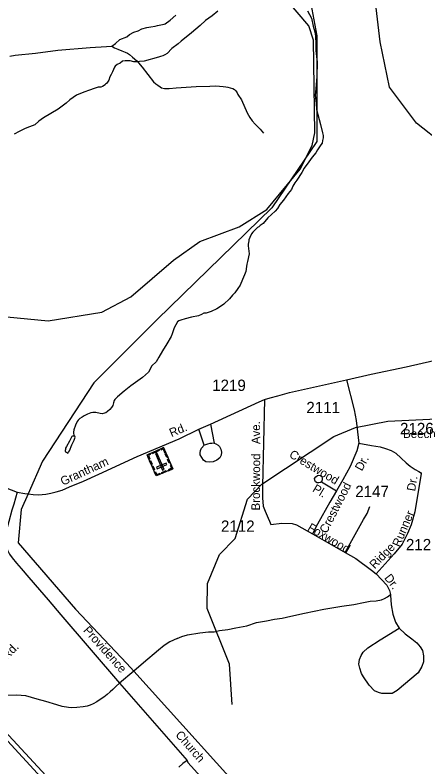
# Model space of a CAD drawing. Extents: x 2260773 to 2342389, y 552869 to 618546.
# Drawn here: x 2274135 to 2278661, y 573928 to 582228 of the extents above; entities that cross this region are included whole.
import ezdxf

# ---------------------------------------------------------------- set-up
doc = ezdxf.new("R2010")
doc.units = 0
for name, color, linetype in [('Exist Boundary Political Urban Extension UEB', 7, 'Continuous'), ('Exist Cultural Cemetery CELL', 7, 'Continuous'), ('Exist Hydrographic Misc Water Feature', 7, 'Continuous'), ('Exist Road Non-System Type 51', 7, 'Continuous'), ('Exist Road Non-System Type 51 Label', 7, 'Continuous'), ('Exist Road Secondary Type 51 Attributed', 7, 'Continuous'), ('Exist Road Secondary Type 51 Label', 7, 'Continuous'), ('Exist Road Secondary Type 51 Number Label', 7, 'Continuous'), ('Exist Utilities Electrical Transmission Line', 7, 'Continuous')]:
    doc.layers.add(name, color=color, linetype=linetype)

msp = doc.modelspace()

# ---------------------------------------------------------------- linework, layer by layer
at = {"layer": 'Exist Boundary Political Urban Extension UEB'}
for points in [[(2277368.3, 582530.9), (2277468.2, 581998.1), (2277468.2, 580832.5), (2276968.6, 580099.9), (2275703, 578867.8), (2275003.6, 578168.5), (2274437.4, 577302.7), (2274279.2, 576941.1)], [(2284196, 582364.4), (2283496.6, 581964.8), (2282497.4, 581665.1), (2281298.4, 581398.7), (2280832.1, 581165.6), (2280332.5, 580799.2), (2279699.7, 580632.7), (2279300, 580632.7), (2278867.1, 580799.2), (2278567.3, 581032.4), (2278267.6, 581432), (2278167.6, 581931.5), (2278101, 582497.6)], [(2274279.2, 576941.1), (2274204.2, 576769.8), (2274170.9, 576403.5), (2274803.7, 575670.9), (2275369.9, 575071.5), (2275447.3, 574985.8)], [(2275447.3, 574985.8), (2276902, 573373.2), (2278101, 571907.9), (2278400.8, 572107.7), (2279599.8, 572607.2), (2280599, 573040.1), (2280739, 573000.2)]]:
    msp.add_lwpolyline(points, dxfattribs=at)
at = {"layer": 'Exist Cultural Cemetery CELL'}
for points in [[(2275876.5, 577219.1), (2275693.9, 577139.8), (2275592.4, 577373.3), (2275775.1, 577452.6)], [(2275726.9, 577419.2), (2275649.1, 577385.4), (2275644.6, 577395.9), (2275722.4, 577429.7)], [(2275744.7, 577439.4), (2275749.3, 577428.9), (2275769.5, 577437.6), (2275785.6, 577400.6), (2275795.8, 577405), (2275775.1, 577452.6)], [(2275622.8, 577386.5), (2275627.4, 577376), (2275607.2, 577367.2), (2275623.3, 577330.2), (2275613.1, 577325.7), (2275592.4, 577373.3)], [(2275764.8, 577202.5), (2275781.9, 577210), (2275701.2, 577396), (2275684, 577388.5)], [(2275803, 577388.5), (2275820.2, 577348.8), (2275809.8, 577344.2), (2275792.5, 577384)], [(2275631.7, 577311.6), (2275648.9, 577271.9), (2275638.5, 577267.3), (2275621.2, 577307.1)], [(2275657.9, 577251.1), (2275675.1, 577211.4), (2275664.7, 577206.8), (2275647.4, 577246.6)], [(2275811.9, 577265.2), (2275804.5, 577282.4), (2275696.5, 577235.5), (2275703.9, 577218.4)], [(2275829.7, 577326.8), (2275847, 577287.1), (2275836.5, 577282.6), (2275819.3, 577322.3)], [(2275859.2, 577258.8), (2275848.8, 577254.3), (2275861.6, 577224.8), (2275824.4, 577208.6), (2275828.9, 577198.4), (2275876.5, 577219.1)], [(2275676.5, 577179.5), (2275686.9, 577184.1), (2275699.8, 577154.5), (2275737, 577170.7), (2275741.4, 577160.5), (2275693.8, 577139.8)], [(2275808.5, 577189.6), (2275761, 577168.9), (2275756.4, 577179.4), (2275804, 577200)]]:
    msp.add_lwpolyline(points, close=True, dxfattribs=at)
at = {"layer": 'Exist Hydrographic Misc Water Feature'}
for points in [[(2272795.7, 578610.8), (2273396.7, 578575.7), (2273637.6, 578620), (2273786.7, 578702.2), (2273910.7, 578821.1), (2274042.6, 578897.1), (2274501.7, 578851.8), (2275091.6, 578948.1), (2275414.6, 579118.7), (2275885.6, 579522.4), (2276175.7, 579726.3), (2276607.8, 579888.2), (2276913.7, 580082), (2277283.6, 580527.1), (2277414.7, 580786.9), (2277446.6, 580927.2), (2277428.6, 581950.8), (2277377.7, 582109.2), (2277099.7, 582439.6), (2277065.7, 582532.1), (2277080.6, 582656.4), (2277162.6, 582841.7), (2277185.6, 583067.5), (2277266.6, 583265.9)], [(2276375, 582271.3), (2276309.6, 582220.3), (2276238.1, 582165.8), (2276180.7, 582111.2), (2276081.6, 582030.4), (2275970.5, 581939.3), (2275935.2, 581911), (2275867.3, 581858.3), (2275814.2, 581801.9), (2275789.6, 581787.7), (2275768.1, 581777.6), (2275740.2, 581769.2), (2275718.5, 581761.1), (2275559.1, 581719.8), (2275509.1, 581715.2), (2275481, 581712.9), (2275458.9, 581712.6), (2275444.9, 581712.7), (2275407, 581720.5), (2275383, 581724), (2275351, 581723.6), (2275322.7, 581717.3), (2275295.2, 581695.1), (2275263.5, 581682.9), (2275239.3, 581662.6), (2275231.9, 581650.7), (2275210.1, 581600.5), (2275196.4, 581570.5), (2275182.7, 581544.2), (2275168.9, 581510.2), (2275157, 581488), (2275143.3, 581471.8), (2275133.5, 581465.6), (2275129.6, 581457.7), (2275101.9, 581439.6), (2275081.8, 581433.3), (2275057.6, 581431.2), (2275053.7, 581433.1), (2275010, 581416.5), (2274958.1, 581398.4), (2274894.4, 581377.6), (2274814.6, 581343), (2274741.2, 581292.4), (2274699.4, 581255.7), (2274612.6, 581188.9), (2274531, 581140.4), (2274449.4, 581091.8), (2274399.4, 581057.2), (2274352.2, 581016.8), (2274294.2, 580992.3), (2274248.4, 580975.7), (2274181, 580943.3), (2274123.4, 580912.7)], [(2277364.6, 582274.3), (2277407.7, 582192.7), (2277428.2, 582104.9), (2277446.6, 582041.3), (2277453.4, 581995.2), (2277455.7, 581907.3), (2277456.9, 581837.4), (2277465.1, 581769.6), (2277471.9, 581707.8), (2277465.5, 581549.8), (2277456.7, 581415.6), (2277449.3, 581337.7), (2277460, 581253.8), (2277464.5, 581183.7), (2277479.5, 581128), (2277508.4, 581018.2), (2277531.3, 580928.8), (2277537.3, 580898.6), (2277537.7, 580870.6), (2277529.7, 580842.6), (2277526.4, 580814.7), (2277510.2, 580794.4), (2277474.7, 580740.2), (2277455, 580706.2), (2277413.8, 580659.7), (2277378, 580605.5), (2277327.1, 580536.9), (2277301.5, 580490.5), (2277247.9, 580406.1), (2277222.5, 580373.9), (2277200.8, 580337.8), (2277187.3, 580301.8), (2277151.6, 580259.3), (2277100.5, 580185), (2277058.9, 580136.5), (2277031.2, 580092.4), (2277005.8, 580062.3), (2276926.6, 579987.4), (2276875, 579927), (2276840.9, 579904.6), (2276824.9, 579890.4), (2276813.4, 579882.4)], [(2276813.4, 579882.4), (2276797.4, 579868.1), (2276778, 579850), (2276760.1, 579832), (2276746, 579811.8), (2276728.3, 579773.9), (2276716.9, 579745.7), (2276715.2, 579733.8), (2276709.1, 579699.4), (2276707.4, 579679.4), (2276720.1, 579591.9), (2276700.9, 579507.6), (2276695.1, 579477.6), (2276691.4, 579453.5), (2276682.2, 579397.3), (2276668.7, 579359.2), (2276646.7, 579307.3), (2276619.3, 579247), (2276595.9, 579208.7), (2276562.5, 579160.6), (2276534.6, 579136), (2276502.8, 579095.8), (2276441.3, 579035.4), (2276393.9, 579003.2), (2276364, 578984.5), (2276300.2, 578954), (2276278.5, 578947.9), (2276246.7, 578935.7), (2276220.6, 578935.6), (2276194.8, 578923.2), (2276158.9, 578908.8), (2276084.9, 578894), (2276011.5, 578873.4), (2275967.2, 578861), (2275943.4, 578852.9), (2275929.9, 578840.7), (2275911.8, 578806.5), (2275891.9, 578774.2), (2275871.2, 578710), (2275859.1, 578678.2), (2275812, 578599.7), (2275764.6, 578519.3), (2275721.3, 578450.8), (2275692.2, 578400.8), (2275646.5, 578356.2), (2275606.7, 578286), (2275543.8, 578227.3), (2275412.7, 578134.4), (2275339.3, 578075.7), (2275265.9, 578012.9), (2275236, 577984.6), (2275230.2, 577972.5), (2275222.4, 577946.5), (2275212.8, 577918.3), (2275198.9, 577896.5), (2275181, 577874), (2275157.4, 577852), (2275137.1, 577837.6), (2275121.4, 577831.5), (2275097.8, 577825.3), (2275073.6, 577831), (2275025.2, 577838.7), (2274995.2, 577840.4), (2274971.7, 577836.2), (2274935.8, 577821.8), (2274897.8, 577803.6), (2274874.3, 577789.3), (2274851.9, 577773.2), (2274832.4, 577755.1), (2274822.2, 577742.8), (2274800.7, 577700.6), (2274783.6, 577648.4), (2274781.8, 577624.4), (2274782.2, 577578.5)], [(2276531.7, 574616.2), (2276502.8, 575062.8), (2276254.7, 575677.7), (2276260.6, 575953.1), (2276391.6, 576271.9), (2276564.7, 576448.7), (2276701.7, 576882.2), (2276858.8, 577049.6), (2277653.7, 577574.6), (2277893.7, 577674.7), (2278251.7, 577746.1), (2279408.8, 577798.2)], [(2274782.2, 577578.5), (2274768.5, 577580.6), (2274762.3, 577576.6), (2274734.8, 577524), (2274701.4, 577465.8), (2274693.2, 577447.9), (2274691.4, 577433.6), (2274689.7, 577421.7), (2274687.5, 577416), (2274693.8, 577407.7), (2274705.7, 577398.2), (2274714.1, 577392.1), (2274719.9, 577396.1), (2274724, 577402.4), (2274737.5, 577418.1), (2274762.7, 577482.4), (2274786.3, 577534.9), (2274794.1, 577558.8), (2274798, 577566.8), (2274796.1, 577578.8), (2274782.2, 577578.5)]]:
    msp.add_lwpolyline(points, dxfattribs=at)
at = {"layer": 'Exist Road Non-System Type 51'}
for p, q in [((2276291.8, 577712.8), (2276334.2, 577501.3)), ((2276224.4, 577478.3), (2276164.5, 577654.7)), ((2277517.5, 577076.5), (2277684.2, 576976.2)), ((2275447.3, 574985.8), (2275289.7, 574853.7))]:
    msp.add_line(p, q, dxfattribs=at)
for points in [[(2275204.7, 581884.1), (2275245.8, 581914.1), (2275291.6, 581956.8), (2275367.5, 581988.4), (2275399.1, 582012.2), (2275448, 582039), (2275495.4, 582054.8), (2275536.5, 582075.4), (2275591.8, 582089.6), (2275632.9, 582097.5), (2275680.3, 582105.4), (2275708.7, 582111.7), (2275743.5, 582118.1), (2275781.4, 582126), (2275794, 582130.7), (2275849.3, 582171.8), (2275909.4, 582225.6)], [(2274076.7, 581771.9), (2274135.1, 581786.1), (2274362.6, 581808.2), (2274609.1, 581839.8), (2274963, 581869.9), (2275146.3, 581880.9), (2275204.7, 581884.1)], [(2275204.7, 581884.1), (2275233.2, 581865.1), (2275271.1, 581849.3), (2275315.3, 581831.9), (2275350.1, 581817.7), (2275375.4, 581806.6), (2275399.1, 581790.8), (2275432.2, 581760.8), (2275478.1, 581722.9), (2275539.7, 581651.7), (2275602.9, 581571.1), (2275664.5, 581490.5), (2275688.2, 581466.8), (2275710.3, 581452.6), (2275738.7, 581433.6), (2275753, 581425.7), (2275786.1, 581416.2), (2275835.1, 581417.8), (2275912.5, 581424.1), (2276135.3, 581438.3), (2276285.4, 581443.1), (2276353.3, 581444.6), (2276433.9, 581438.3), (2276463.9, 581435.2), (2276486, 581432), (2276509.7, 581425.7), (2276541.3, 581416.2), (2276557.1, 581406.7), (2276566.6, 581398.8), (2276574.5, 581389.3), (2276585.6, 581370.4), (2276595.1, 581351.4), (2276636.1, 581292.9), (2276699.3, 581149), (2276726.2, 581096.9), (2276753, 581058.9), (2276786.2, 581024.2), (2276808.3, 581002), (2276843.1, 580967.3), (2276877.9, 580924.6)], [(2276889.3, 577982.2), (2276868.8, 577026.9), (2276866.9, 576899.4), (2276874.4, 576807.6), (2276896.8, 576751), (2276929.6, 576673.3), (2276943.9, 576641.5), (2276950.1, 576624.2), (2276960.9, 576605.4)], [(2276334.2, 577501.3), (2276352.2, 577493.5), (2276378.3, 577479.6), (2276392.4, 577463.9), (2276408.8, 577434), (2276415, 577404.1), (2276409.2, 577368), (2276395.7, 577339.9), (2276361.8, 577313.6), (2276322, 577295.2), (2276278.2, 577292.9), (2276242, 577294.4), (2276215.8, 577314.1), (2276195.6, 577343.9), (2276179.4, 577371.8), (2276179.3, 577393.8), (2276183, 577421.9), (2276194.7, 577447.9), (2276224.4, 577478.3)], [(2276334.2, 577501.3), (2276308.1, 577497), (2276284.1, 577496.7), (2276260.2, 577492.6), (2276236.4, 577482.2), (2276224.4, 577478.3)], [(2277517.5, 577076.5), (2277507.5, 577066.5), (2277489.6, 577062.3), (2277469.7, 577064.1), (2277453.5, 577074), (2277443.3, 577091.8), (2277441.1, 577111.8), (2277457, 577129.9), (2277474.7, 577146.1), (2277490.8, 577148.2), (2277506.9, 577144.5), (2277522.9, 577134.6), (2277527, 577112.7), (2277525.2, 577098.7), (2277517.5, 577076.5)], [(2275925.2, 575345.9), (2275978.1, 575369.7), (2276039, 575385.6), (2276174, 575406.8), (2276269.4, 575420), (2276332.9, 575420), (2276391.2, 575433.3), (2276483.8, 575443.9), (2276573.9, 575462.4), (2276695.7, 575486.3), (2276801.6, 575520.7), (2276910.1, 575539.3), (2277000.1, 575560.5), (2277084.9, 575571.1), (2277180.2, 575592.2), (2277331.1, 575624), (2277545.6, 575669.1), (2277741.5, 575703.5), (2277876.6, 575722.1), (2277982.5, 575743.3), (2278056.6, 575756.5), (2278122.8, 575761.8), (2278181.1, 575772.4), (2278215.5, 575785.6), (2278247.4, 575806.8), (2278279.9, 575830.7)], [(2275925.2, 575345.9), (2275845.7, 575310.5), (2275780.4, 575269.9), (2275720.4, 575218.7), (2275554.5, 575075.6), (2275447.3, 574985.8)], [(2275289.7, 574853.7), (2275252.6, 574821.3), (2275213.8, 574784.2), (2275183.8, 574756), (2275152, 574729.5), (2275114.9, 574699.4), (2275074.3, 574673), (2275039, 574648.2), (2274998.4, 574625.3), (2274964.9, 574609.4), (2274929.6, 574600.5), (2274885.5, 574589.9), (2274818.4, 574584.6), (2274763.7, 574581.1), (2274724.8, 574582.9), (2274656, 574597), (2274596, 574612.9), (2274475.9, 574651.8), (2274380.6, 574676.5), (2274255.3, 574711.8), (2274149.4, 574720.6), (2274039.9, 574717.1)], [(2276033.7, 574000.5), (2275987.8, 573965.2), (2275943.7, 573924.5)]]:
    msp.add_lwpolyline(points, dxfattribs=at)
at = {"layer": 'Exist Road Secondary Type 51 Attributed'}
for points in [[(2277796, 578202), (2278067.6, 578263.9), (2278455, 578344.6), (2279450.1, 578573.1)], [(2271446.1, 578416.2), (2271534.7, 578369.6), (2271623, 578324.4), (2271777.8, 578237.9), (2272031, 578096.5), (2272280.2, 577960.9), (2272637.6, 577772.3), (2272931, 577617.3), (2273379, 577377.5), (2273819.3, 577122.6), (2274025.8, 577013.1), (2274157.6, 576962.5)], [(2274157.6, 576962.5), (2274242.7, 576945.8), (2274279.2, 576941.1), (2274336.5, 576933.7), (2274396.5, 576931.9), (2274435.3, 576933.7), (2274474.2, 576937.2), (2274530.7, 576949.6), (2274588.9, 576963.7), (2274654, 576983.6), (2274737.6, 577018.5), (2274890.9, 577081.8), (2275060, 577159.4), (2275482.6, 577354.9), (2275947.9, 577549.7), (2276164.5, 577654.7), (2276291.8, 577712.8), (2276831.6, 577957.6), (2276889.3, 577982.2), (2276951.2, 578001.5), (2277037.4, 578025.8), (2277166.6, 578061.5), (2277796, 578202)], [(2277796, 578202), (2277878.4, 577870.3), (2277902.8, 577752.2), (2277930.9, 577501.1)], [(2277930.9, 577501.1), (2277910.3, 577418.6), (2277833.8, 577243.4), (2277753.1, 577098.7), (2277684.2, 576976.2), (2277610.6, 576850.7), (2277473.5, 576608.9), (2277417.6, 576500.2)], [(2277930.9, 577501.1), (2278071.9, 577474.4), (2278167.7, 577461), (2278225, 577441.6), (2278288.8, 577422.1), (2278339.5, 577393.3), (2278397.7, 577338), (2278453.2, 577284.1), (2278497.3, 577246.5), (2278554.4, 577210.6), (2278592, 577191), (2278611.5, 577177.9), (2278619.7, 577166.5), (2278620.4, 577163.2)], [(2278620.4, 577163.2), (2278589.6, 576990.8), (2278547.5, 576745.2), (2278507, 576600.6), (2278467.2, 576506.3), (2278410.2, 576386.3), (2278322.4, 576280.9), (2278123.4, 576058.2)], [(2274157.6, 576962.5), (2274121.1, 576827.7), (2274099.9, 576762.3), (2274064.6, 576638.7), (2274036.4, 576529.2), (2274027.6, 576463.9), (2274029.3, 576402), (2274034.6, 576364.9), (2274052.3, 576320.8), (2274073.5, 576276.6), (2274101.7, 576236), (2274151.1, 576176), (2274202.3, 576119.4), (2274288.8, 576018.8), (2274403.6, 575884.5), (2274502.4, 575771.5), (2274641.9, 575607.3), (2275289.7, 574853.7), (2276033.7, 574000.5), (2276044.4, 573978.8), (2276331.6, 573660.4), (2276708.8, 573228.4)], [(2277781, 576294), (2277983.3, 576659.5), (2278022.7, 576727), (2278053.3, 576803.1)], [(2276960.9, 576605.4), (2277079.2, 576618.1), (2277194.4, 576613.9), (2277243.5, 576601.1), (2277417.6, 576500.2)], [(2277417.6, 576500.2), (2277781, 576294)], [(2277781, 576294), (2277899, 576228.4), (2278070.2, 576099), (2278123.4, 576058.2)], [(2278123.4, 576058.2), (2278240.4, 575935.2), (2278269.7, 575876.6), (2278279.9, 575830.7), (2278281.4, 575823.9), (2278287.3, 575718.5), (2278304.8, 575613), (2278334.1, 575525.1), (2278375.1, 575460.7)], [(2277982, 574923.2), (2277961.9, 574958.7), (2277942.6, 575019.5), (2277931.5, 575060.9), (2277939.8, 575113.4), (2277956.4, 575157.6), (2277978.4, 575196.3), (2278030.9, 575243.2), (2278166.1, 575331.6), (2278375.1, 575460.7)], [(2278375.1, 575460.7), (2278442.1, 575397.9), (2278516.7, 575342.6), (2278571.9, 575298.4), (2278607.7, 575254.3), (2278632.6, 575212.8), (2278643.6, 575154.8), (2278646.4, 575088.5), (2278627.1, 575036.1), (2278585.7, 574967)], [(2278585.7, 574967), (2278353.8, 574770.9), (2278298.6, 574740.5), (2278257.2, 574737.8), (2278224.1, 574737.8), (2278185.4, 574740.5), (2278146.8, 574751.6), (2278105.4, 574768.1), (2278044.7, 574831.7), (2277982, 574923.2)]]:
    msp.add_lwpolyline(points, dxfattribs=at)
at = {"layer": 'Exist Utilities Electrical Transmission Line'}
for points in [[(2273695.3, 574602), (2273721.1, 574574.3), (2277054.9, 570946.3)], [(2273738.5, 574627.5), (2273746.8, 574618.6), (2277105, 570990.1), (2277108, 570986.9)]]:
    msp.add_lwpolyline(points, dxfattribs=at)

# ---------------------------------------------------------------- texts
at = {"layer": 'Exist Road Non-System Type 51 Label'}
for s, rotation, p in [('Ave.', 90.90641, (2276842.7, 577491.3)), ('Crestwood', 328.96582, (2277153.3, 577353.5)), ('Brockwood', 89.62962, (2276837.8, 576758.8)), ('Pl.', 328.96582, (2277410.9, 576973.4)), ('Rd.', 44.93727, (2274045, 575106))]:
    msp.add_text(s, height=95, rotation=rotation, dxfattribs=at).set_placement(p)
at = {"layer": 'Exist Road Secondary Type 51 Label'}
for s, rotation, p in [('Rd.', 22.55745, (2275862, 577567.3)), ('Beechwood', 359.57974, (2278419.4, 577560.4)), ('Dr.', 61.23919, (2277964.6, 577187.2)), ('Grantham', 24.65074, (2274662.9, 577031.4)), ('Dr.', 80.28194, (2278552.1, 576966.5)), ('Crestwood', 62.86784, (2277574.9, 576498.2)), ('Runner', 67.1034, (2278382.7, 576348.3)), ('Foxwood', 329.60499, (2277355.3, 576543.4)), ('Ridge', 45.59661, (2278105.6, 576108)), ('Dr.', 307.85791, (2278207.2, 576012.8)), ('Providence', 311.78154, (2274882.1, 575430.9)), ('Church', 311.10647, (2275899.5, 574277.7))]:
    msp.add_text(s, height=95, rotation=rotation, dxfattribs=at).set_placement(p)
at = {"layer": 'Exist Road Secondary Type 51 Number Label'}
for s, p in [('1219', (2276311.3, 578078.4)), ('2111', (2277351.3, 577833.1)), ('2126', (2278385.7, 577601.2)), ('2147', (2277891.2, 576906.9)), ('2112', (2276408.3, 576523.5)), ('2127', (2278450.7, 576319.9))]:
    msp.add_text(s, height=125, dxfattribs=at).set_placement(p)

doc.saveas('drawing.dxf')
